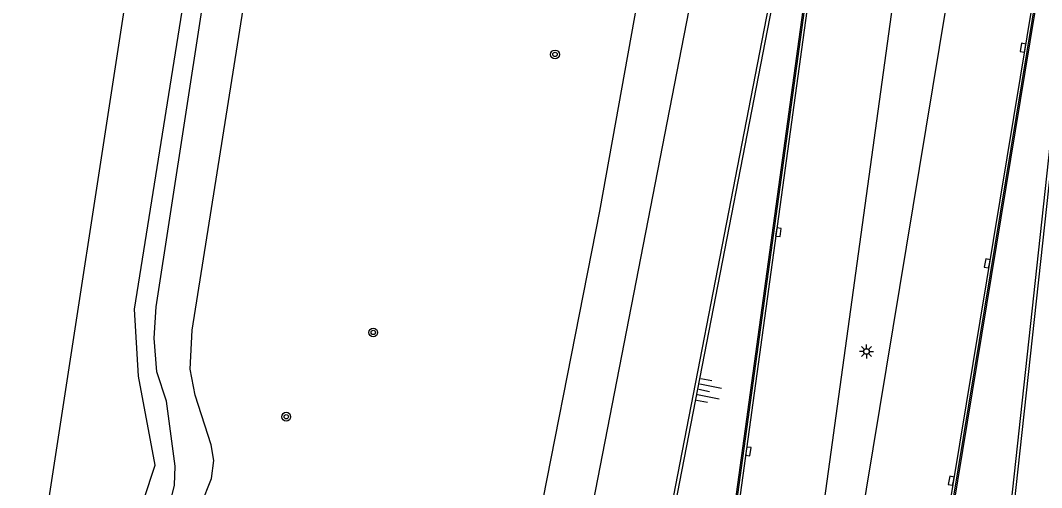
# Model space of a CAD drawing. Extents: x 125000 to 129004, y 397500 to 399008.
# Drawn here: x 126100.6 to 126193.2, y 398805.4 to 398847.7 of the extents above; entities that cross this region are included whole.
import ezdxf

# ---------------------------------------------------------------- set-up
doc = ezdxf.new("R2010")
doc.units = 0
for name, color, linetype in [('gg-knt-verharding', 7, 'Continuous'), ('gg-kntw-bovenkant insteek waterloop', 7, 'Continuous'), ('gg-kntw-waterlijn', 7, 'Continuous'), ('gg-kwrk-kunstwerk', 7, 'Continuous'), ('gt-grn-afwateringsgoot', 7, 'Continuous'), ('gt-grn-groengrens', 7, 'Continuous'), ('gt-symb-boom', 7, 'Continuous'), ('gt-symb-kolk', 7, 'Continuous'), ('gt-symb-lichtmast', 7, 'Continuous'), ('gt-symb-talud symbool', 7, 'Continuous'), ('gx-grn-maaiveld', 7, 'Continuous')]:
    doc.layers.add(name, color=color, linetype=linetype)

# ---------------------------------------------------------------- blocks, each defined once
blk = doc.blocks.new('gt0-KOLK')
at = {"layer": 'gt-symb-kolk'}
blk.add_lwpolyline([(0, 0), (0.375, 0), (0.375, 0.4), (-0.375, 0.4), (-0.375, 0), (0, 0)], dxfattribs=at)
blk = doc.blocks.new('gt0-LMAST')
at = {"layer": 'gt-symb-lichtmast'}
for p, q in [((-0.182, 0.173), (-0.447, 0.438)), ((-0.005, 0.246), (-0.005, 0.621)), ((0.172, 0.173), (0.437, 0.438)), ((-0.255, -0.004), (-0.63, -0.004)), ((-0.182, -0.181), (-0.447, -0.446)), ((-0.005, -0.254), (-0.005, -0.629)), ((0.437, -0.446), (0.172, -0.181)), ((0.245, -0.004), (0.62, -0.004))]:
    blk.add_line(p, q, dxfattribs=at)
blk.add_circle((-0.005, -0.004), 0.25, dxfattribs=at)
blk = doc.blocks.new('gt0-BOOM')
at = {"layer": 'gt-symb-boom'}
for radius in [0.4, 0.2]:
    blk.add_circle((0, 0), radius, dxfattribs=at)
blk = doc.blocks.new('gt0-TALUD_1')
at = {"layer": 'gt-symb-talud symbool'}
for p, q in [((-1, -1), (-1, 0)), ((-0.5, -2), (-0.5, 0)), ((0, -1), (0, 0)), ((0.5, -2), (0.5, 0)), ((1, -1), (1, 0))]:
    blk.add_line(p, q, dxfattribs=at)

msp = doc.modelspace()

# ---------------------------------------------------------------- linework, layer by layer
at = {"layer": 'gg-knt-verharding'}
for points in [[(126181.391, 398914.044), (126178.161, 398892.433), (126175.649, 398875.176), (126173.184, 398857.833), (126165.872, 398804.712), (126163.421, 398787.424), (126161.455, 398774.102)], [(126168.939, 398772.265), (126170.837, 398785.073), (126173.417, 398803.323), (126180.906, 398857.702), (126183.482, 398875.735), (126186.132, 398893.829), (126189.021, 398912.903)], [(126194.46, 398912.096), (126189.256, 398878.127), (126186.326, 398859.916), (126177.313, 398805.229), (126174.3, 398786.623), (126171.94, 398771.528)]]:
    msp.add_lwpolyline(points, dxfattribs=at)
at = {"layer": 'gg-kntw-bovenkant insteek waterloop'}
for points in [[(126110.836, 398801.277), (126112.86, 398807.396), (126111.347, 398815.457), (126110.986, 398821.535), (126116.614, 398856.897), (126125.412, 398911.197), (126133.246, 398967.51), (126138.484, 399000)], [(126146.187, 398794.948), (126153.173, 398830.413), (126161.74, 398878.102), (126169.872, 398923.074), (126177.365, 398967.456), (126182.497, 399000)]]:
    msp.add_lwpolyline(points, dxfattribs=at)
at = {"layer": 'gg-kntw-waterlijn'}
for points in [[(126112.134, 398800.79), (126114.19, 398803.856), (126114.603, 398805.595), (126114.65, 398807.299), (126113.869, 398813.195), (126113.001, 398815.848), (126112.751, 398818.901), (126112.941, 398821.758), (126118.313, 398856.675), (126126.874, 398910.989), (126134.757, 398967.302), (126139.878, 398999.775), (126139.915, 399000)], [(126114.695, 398799.829), (126117.011, 398803.821), (126117.97, 398806.177), (126118.177, 398807.826), (126117.914, 398809.248), (126116.469, 398813.732), (126116.02, 398816.1), (126116.197, 398819.64), (126134.44, 398934.35), (126139.289, 398967.558), (126141.664, 398985.193), (126143.954, 399000)]]:
    msp.add_lwpolyline(points, dxfattribs=at)
at = {"layer": 'gg-kwrk-kunstwerk'}
for points in [[(126181.394, 398914.063), (126181.092, 398914.098), (126156.601, 398788.007), (126157.215, 398783.482), (126157.669, 398778.999), (126157.854, 398776.381)], [(126202.09, 398910.942), (126201.344, 398906.355), (126196.099, 398872.432), (126193.097, 398853.742), (126183.924, 398798.158), (126179.427, 398769.69)], [(126202.092, 398910.957), (126202.382, 398910.898), (126188.464, 398783.208), (126186.165, 398778.208), (126184.259, 398773.609), (126182.751, 398769.578), (126183.466, 398769.376), (126183.387, 398769.108)], [(126179.792, 398905.779), (126156.897, 398787.985), (126157.787, 398781.262), (126158.243, 398775.278)], [(126179.792, 398905.779), (126177.805, 398892.486), (126175.293, 398875.227), (126172.827, 398857.883), (126165.515, 398804.762), (126163.065, 398787.476), (126161.107, 398774.188)], [(126201.216, 398903.16), (126196.455, 398872.376), (126193.452, 398853.684), (126184.279, 398798.101), (126179.778, 398769.604)], [(126201.216, 398903.16), (126188.17, 398783.248), (126186.605, 398779.938), (126184.589, 398775.277), (126182.648, 398770.251), (126182.354, 398769.372)]]:
    msp.add_lwpolyline(points, dxfattribs=at)
at = {"layer": 'gt-grn-afwateringsgoot'}
for points in [[(126161.249, 398774.153), (126163.2, 398787.457), (126165.657, 398804.748), (126172.969, 398857.866), (126175.442, 398875.211), (126177.964, 398892.461), (126179.954, 398905.754)], [(126201.081, 398903.18), (126199.063, 398889.997), (126193.321, 398853.729), (126184.164, 398798.175), (126179.374, 398767.852)]]:
    msp.add_lwpolyline(points, dxfattribs=at)
at = {"layer": 'gt-grn-groengrens'}
msp.add_lwpolyline([(126177.263, 398931.168), (126150.128, 398791.673), (126153.351, 398776.429)], dxfattribs=at)
at = {"layer": 'gx-grn-maaiveld'}
msp.add_line((126100.635, 398787.538), (126133.39, 399000), dxfattribs=at)

# ---------------------------------------------------------------- block references
at = {"layer": 'gt-symb-boom'}
for p in [(126149.097, 398844.634), (126132.62, 398819.428), (126124.732, 398811.788)]:
    msp.add_blockref('gt0-BOOM', p, dxfattribs=at)
at = {"layer": 'gt-symb-kolk'}
for p, rotation in [((126191.715, 398845.201), 80.09492079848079), ((126169.151, 398828.539), -97.81418085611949), ((126188.472, 398825.655), 80.3304947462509), ((126166.42, 398808.669), -97.99231392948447), ((126185.213, 398805.944), 79.28535610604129)]:
    msp.add_blockref('gt0-KOLK', p, dxfattribs=dict(at, rotation=rotation))
at = {"layer": 'gt-symb-lichtmast'}
msp.add_blockref('gt0-LMAST', (126177.342, 398817.709), dxfattribs=at)
at = {"layer": 'gt-symb-talud symbool', "xscale": 1.0001929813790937, "yscale": 1.0001929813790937, "rotation": 78.7574742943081}
msp.add_blockref('gt0-TALUD_1', (126162.126, 398814.254), dxfattribs=at)

doc.saveas('drawing.dxf')
